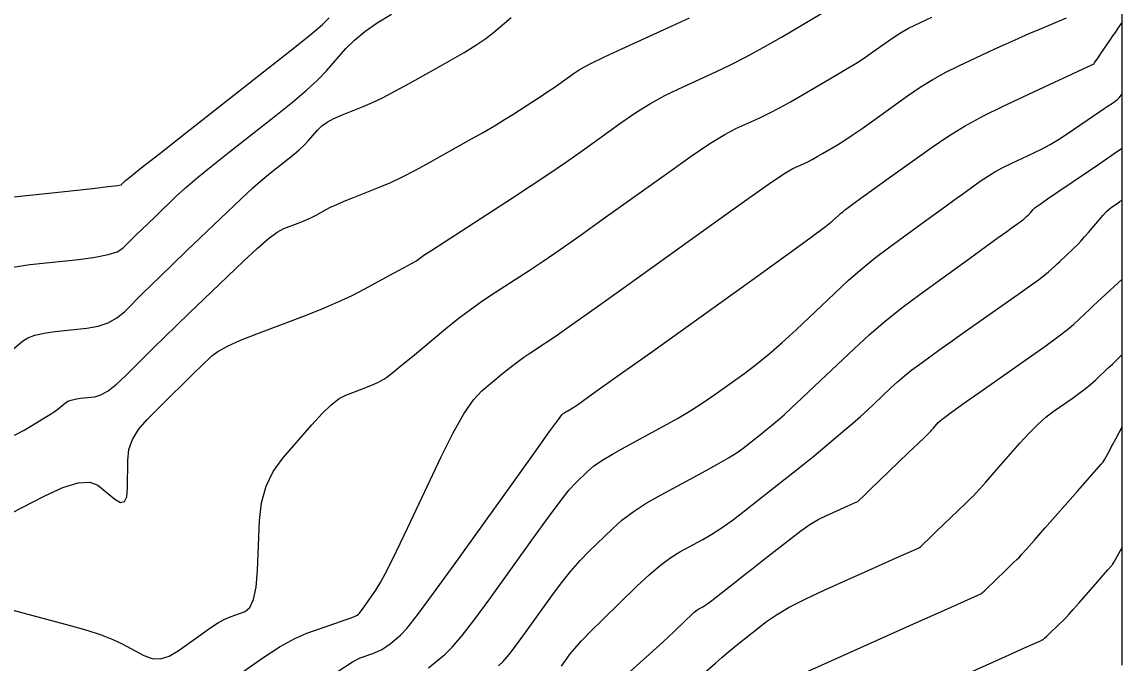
# Model space of a CAD drawing. Extents: x 2082232 to 2083549, y 592624 to 593832.
# Drawn here: x 2083492.2 to 2083549.1, y 592923.2 to 592956.4 of the extents above; entities that cross this region are included whole.
import ezdxf

# ---------------------------------------------------------------- set-up
doc = ezdxf.new("R2010")
doc.units = 0
for name, color, linetype in [('DT_X_Contour_Major', 7, 'Continuous'), ('DT_X_Contour_Minor', 7, 'Continuous'), ('DT_X_TIN_Hull', 7, 'Continuous')]:
    doc.layers.add(name, color=color, linetype=linetype)

msp = doc.modelspace()

# ---------------------------------------------------------------- linework, layer by layer
at = {"layer": 'DT_X_Contour_Major'}
for points in [[(2083491.698, 592943.717), (2083492.573, 592943.842), (2083495.109, 592944.112), (2083495.965, 592944.224), (2083496.63, 592944.357), (2083497.103, 592944.512), (2083497.386, 592944.688), (2083497.885, 592945.186), (2083498.1, 592945.398), (2083498.37, 592945.661), (2083498.694, 592945.974), (2083499.072, 592946.339), (2083500.156, 592947.377), (2083500.627, 592947.809), (2083501.229, 592948.326), (2083501.962, 592948.927), (2083502.825, 592949.613), (2083505.302, 592951.555), (2083506.162, 592952.246), (2083506.885, 592952.863), (2083507.471, 592953.405), (2083507.92, 592953.873), (2083508.933, 592955.023), (2083509.365, 592955.457), (2083509.9, 592955.897), (2083510.539, 592956.344), (2083511.282, 592956.797)], [(2083503.589, 592922.768), (2083504.632, 592923.501), (2083505.533, 592924.079), (2083506.291, 592924.502), (2083506.907, 592924.77), (2083508.361, 592925.278), (2083508.842, 592925.447), (2083509.193, 592925.575), (2083509.414, 592925.66), (2083509.506, 592925.703), (2083509.578, 592925.762), (2083509.625, 592925.813), (2083509.71, 592925.923), (2083509.834, 592926.09), (2083509.997, 592926.315), (2083510.483, 592926.994), (2083510.723, 592927.388), (2083511.08, 592928.061), (2083511.552, 592929.013), (2083512.14, 592930.244), (2083513.864, 592933.899), (2083514.48, 592935.14), (2083515.035, 592936.123), (2083515.528, 592936.846), (2083515.961, 592937.31), (2083517.033, 592938.202), (2083517.423, 592938.52), (2083517.789, 592938.803), (2083518.13, 592939.051), (2083518.447, 592939.265), (2083519.26, 592939.79), (2083519.748, 592940.121), (2083520.599, 592940.718), (2083521.815, 592941.583), (2083523.396, 592942.714), (2083528.097, 592946.088), (2083529.665, 592947.207), (2083530.845, 592948.034), (2083531.637, 592948.568), (2083532.04, 592948.809), (2083532.596, 592949.062), (2083532.814, 592949.166), (2083533.053, 592949.289), (2083533.311, 592949.43), (2083533.589, 592949.591), (2083534.358, 592950.042), (2083534.692, 592950.249), (2083535.117, 592950.531), (2083535.632, 592950.887), (2083536.239, 592951.318), (2083537.977, 592952.568), (2083538.631, 592953.017), (2083539.292, 592953.428), (2083539.957, 592953.799), (2083540.629, 592954.132), (2083542.427, 592954.967), (2083543.082, 592955.269), (2083543.699, 592955.547), (2083544.278, 592955.801), (2083544.818, 592956.031), (2083546.21, 592956.615)], [(2083523.632, 592922.791), (2083524.637, 592923.687), (2083524.998, 592924.011), (2083525.325, 592924.309), (2083525.618, 592924.583), (2083525.878, 592924.832), (2083526.527, 592925.464), (2083526.75, 592925.676), (2083526.933, 592925.841), (2083527.075, 592925.957), (2083527.178, 592926.026), (2083527.396, 592926.144), (2083527.502, 592926.209), (2083527.655, 592926.317), (2083527.854, 592926.466), (2083528.101, 592926.657), (2083528.82, 592927.223), (2083529.125, 592927.463), (2083529.501, 592927.757), (2083529.946, 592928.107), (2083530.462, 592928.511), (2083531.93, 592929.663), (2083532.456, 592930.061), (2083532.934, 592930.391), (2083533.364, 592930.653), (2083533.745, 592930.847), (2083534.697, 592931.273), (2083535.009, 592931.413), (2083535.233, 592931.513), (2083535.414, 592931.594), (2083535.418, 592931.596), (2083535.489, 592931.664), (2083535.699, 592931.865), (2083536.047, 592932.2), (2083536.534, 592932.668), (2083538.018, 592934.096), (2083538.505, 592934.565), (2083538.853, 592934.9), (2083539.062, 592935.101), (2083539.131, 592935.168), (2083539.132, 592935.169), (2083539.144, 592935.182), (2083539.18, 592935.222), (2083539.239, 592935.289), (2083539.321, 592935.383), (2083539.571, 592935.667), (2083539.773, 592935.844), (2083540.19, 592936.161), (2083540.822, 592936.618), (2083541.67, 592937.216), (2083544.217, 592938.998), (2083545.081, 592939.609), (2083545.76, 592940.103), (2083546.255, 592940.481), (2083546.565, 592940.744), (2083547.148, 592941.29), (2083547.367, 592941.495), (2083547.587, 592941.701), (2083548.031, 592942.117), (2083549.073, 592943.092)]]:
    msp.add_lwpolyline(points, dxfattribs=at)
at = {"layer": 'DT_X_Contour_Minor'}
for points in [[(2083490.494, 592930.407), (2083493.325, 592931.866), (2083494.295, 592932.311), (2083495.082, 592932.552), (2083495.685, 592932.589), (2083496.105, 592932.423), (2083496.98, 592931.707), (2083497.267, 592931.541), (2083497.473, 592931.579), (2083497.597, 592931.821), (2083497.64, 592932.268), (2083497.644, 592933.732), (2083497.707, 592934.274), (2083497.893, 592934.801), (2083498.201, 592935.314), (2083498.633, 592935.813), (2083499.946, 592937.122), (2083500.406, 592937.579), (2083500.799, 592937.968), (2083501.125, 592938.288), (2083501.385, 592938.54), (2083501.99, 592939.12), (2083502.306, 592939.354), (2083502.8, 592939.624), (2083503.474, 592939.928), (2083504.325, 592940.267), (2083506.835, 592941.217), (2083507.731, 592941.568), (2083508.537, 592941.91), (2083509.254, 592942.242), (2083509.88, 592942.564), (2083511.432, 592943.41), (2083511.947, 592943.693), (2083512.327, 592943.905), (2083512.572, 592944.046), (2083512.683, 592944.118), (2083512.8, 592944.215), (2083512.963, 592944.327), (2083513.365, 592944.592), (2083514.005, 592945.008), (2083514.884, 592945.577), (2083517.546, 592947.295), (2083518.517, 592947.928), (2083519.431, 592948.539), (2083520.289, 592949.128), (2083521.091, 592949.695), (2083523.156, 592951.176), (2083523.923, 592951.704), (2083524.677, 592952.174), (2083525.418, 592952.587), (2083526.146, 592952.944), (2083528.068, 592953.819), (2083528.82, 592954.178), (2083529.636, 592954.597), (2083530.514, 592955.077), (2083531.454, 592955.618), (2083534.047, 592957.141)], [(2083491.265, 592947.3), (2083494.693, 592947.665), (2083495.82, 592947.787), (2083496.629, 592947.879), (2083497.121, 592947.94), (2083497.296, 592947.971), (2083497.338, 592948.013), (2083497.356, 592948.031), (2083497.379, 592948.053), (2083497.406, 592948.08), (2083497.438, 592948.11), (2083497.53, 592948.198), (2083497.749, 592948.375), (2083498.339, 592948.842), (2083499.299, 592949.597), (2083500.63, 592950.641), (2083504.673, 592953.811), (2083506.022, 592954.877), (2083507.038, 592955.698), (2083507.721, 592956.273), (2083508.071, 592956.604)], [(2083491.401, 592926.049), (2083492.212, 592925.833), (2083494.674, 592925.168), (2083495.534, 592924.921), (2083496.268, 592924.681), (2083496.876, 592924.447), (2083497.358, 592924.219), (2083498.475, 592923.619), (2083498.901, 592923.465), (2083499.339, 592923.453), (2083499.789, 592923.582), (2083500.252, 592923.853), (2083501.504, 592924.763), (2083501.949, 592925.074), (2083502.345, 592925.324), (2083502.693, 592925.511), (2083502.991, 592925.638), (2083503.721, 592925.893), (2083503.966, 592926.098), (2083504.152, 592926.52), (2083504.28, 592927.16), (2083504.349, 592928.018), (2083504.457, 592930.597), (2083504.562, 592931.524), (2083504.799, 592932.371), (2083505.166, 592933.139), (2083505.664, 592933.827), (2083507.166, 592935.556), (2083507.699, 592936.138), (2083508.171, 592936.588), (2083508.582, 592936.907), (2083508.932, 592937.094), (2083509.783, 592937.416), (2083510.075, 592937.529), (2083510.312, 592937.625), (2083510.494, 592937.704), (2083510.621, 592937.767), (2083510.887, 592937.911), (2083511.054, 592938.026), (2083511.357, 592938.26), (2083511.795, 592938.614), (2083512.369, 592939.088), (2083514.079, 592940.512), (2083514.722, 592941.032), (2083515.367, 592941.523), (2083516.015, 592941.986), (2083516.666, 592942.421), (2083518.403, 592943.543), (2083519.132, 592944.024), (2083520.015, 592944.629), (2083521.052, 592945.355), (2083522.244, 592946.205), (2083525.626, 592948.632), (2083526.794, 592949.456), (2083527.761, 592950.104), (2083528.528, 592950.578), (2083529.093, 592950.876), (2083530.332, 592951.44), (2083530.819, 592951.673), (2083531.35, 592951.947), (2083531.926, 592952.262), (2083532.547, 592952.619), (2083534.26, 592953.625), (2083534.863, 592953.984), (2083535.385, 592954.307), (2083535.827, 592954.593), (2083536.189, 592954.843), (2083537.047, 592955.46), (2083537.37, 592955.681), (2083537.696, 592955.884), (2083538.025, 592956.067), (2083538.356, 592956.232), (2083539.243, 592956.644)], [(2083491.622, 592939.378), (2083492.208, 592939.877), (2083492.477, 592940.049), (2083492.845, 592940.191), (2083493.313, 592940.302), (2083493.88, 592940.383), (2083495.525, 592940.558), (2083496.11, 592940.661), (2083496.63, 592940.836), (2083497.085, 592941.084), (2083497.476, 592941.405), (2083498.433, 592942.359), (2083498.844, 592942.765), (2083499.36, 592943.269), (2083499.981, 592943.869), (2083500.707, 592944.567), (2083502.782, 592946.557), (2083503.505, 592947.243), (2083504.119, 592947.81), (2083504.625, 592948.257), (2083505.021, 592948.585), (2083505.932, 592949.299), (2083506.254, 592949.559), (2083506.536, 592949.805), (2083506.78, 592950.037), (2083506.984, 592950.253), (2083507.476, 592950.811), (2083507.69, 592951.015), (2083507.965, 592951.21), (2083508.3, 592951.395), (2083508.695, 592951.57), (2083509.828, 592952.024), (2083510.298, 592952.227), (2083510.856, 592952.497), (2083511.502, 592952.834), (2083512.238, 592953.238), (2083514.317, 592954.404), (2083515.042, 592954.822), (2083515.658, 592955.203), (2083516.165, 592955.547), (2083516.564, 592955.853), (2083517.481, 592956.62)], [(2083491.793, 592935.013), (2083492.287, 592935.284), (2083492.639, 592935.489), (2083493.39, 592935.948), (2083493.649, 592936.11), (2083493.862, 592936.249), (2083494.031, 592936.368), (2083494.154, 592936.464), (2083494.422, 592936.693), (2083494.545, 592936.772), (2083494.714, 592936.837), (2083494.928, 592936.888), (2083495.188, 592936.925), (2083495.941, 592937.005), (2083496.255, 592937.097), (2083496.63, 592937.314), (2083497.067, 592937.656), (2083497.567, 592938.123), (2083498.981, 592939.532), (2083499.541, 592940.087), (2083500.16, 592940.694), (2083500.839, 592941.352), (2083501.577, 592942.063), (2083503.625, 592944.027), (2083504.332, 592944.684), (2083504.916, 592945.184), (2083505.377, 592945.526), (2083505.716, 592945.71), (2083506.456, 592945.99), (2083506.723, 592946.095), (2083506.968, 592946.2), (2083507.192, 592946.305), (2083507.395, 592946.409), (2083507.907, 592946.689), (2083508.139, 592946.806), (2083508.453, 592946.949), (2083508.847, 592947.117), (2083509.323, 592947.311), (2083510.699, 592947.862), (2083511.245, 592948.096), (2083511.853, 592948.385), (2083512.521, 592948.728), (2083513.249, 592949.127), (2083515.274, 592950.262), (2083515.987, 592950.666), (2083516.607, 592951.026), (2083517.134, 592951.342), (2083517.568, 592951.614), (2083518.603, 592952.282), (2083518.978, 592952.527), (2083519.326, 592952.759), (2083519.646, 592952.978), (2083519.939, 592953.185), (2083520.685, 592953.72), (2083521.052, 592953.952), (2083521.594, 592954.244), (2083522.309, 592954.597), (2083523.199, 592955.012), (2083525.804, 592956.198), (2083526.703, 592956.613)], [(2083508.526, 592922.802), (2083509.267, 592923.283), (2083509.675, 592923.5), (2083510.32, 592923.726), (2083510.557, 592923.821), (2083510.785, 592923.936), (2083511.002, 592924.071), (2083511.21, 592924.227), (2083511.752, 592924.67), (2083512.077, 592925.021), (2083512.648, 592925.745), (2083513.464, 592926.839), (2083514.525, 592928.305), (2083517.68, 592932.711), (2083518.719, 592934.159), (2083519.468, 592935.201), (2083519.928, 592935.836), (2083520.099, 592936.065), (2083520.167, 592936.131), (2083520.2, 592936.159), (2083520.245, 592936.19), (2083520.305, 592936.227), (2083520.377, 592936.267), (2083520.589, 592936.382), (2083520.904, 592936.595), (2083521.691, 592937.151), (2083522.95, 592938.047), (2083524.68, 592939.286), (2083529.923, 592943.043), (2083531.659, 592944.29), (2083532.931, 592945.212), (2083533.741, 592945.81), (2083534.089, 592946.083), (2083534.4, 592946.377), (2083534.515, 592946.483), (2083534.627, 592946.58), (2083534.735, 592946.669), (2083534.839, 592946.748), (2083535.113, 592946.947), (2083535.307, 592947.087), (2083535.684, 592947.359), (2083536.243, 592947.761), (2083536.984, 592948.294), (2083539.205, 592949.891), (2083540.06, 592950.473), (2083540.959, 592951.024), (2083541.903, 592951.542), (2083542.891, 592952.027), (2083545.586, 592953.28), (2083546.47, 592953.691), (2083547.102, 592953.985), (2083547.483, 592954.162), (2083547.611, 592954.222), (2083547.617, 592954.226), (2083547.619, 592954.227), (2083547.621, 592954.228), (2083547.622, 592954.229), (2083547.623, 592954.23), (2083547.625, 592954.231), (2083547.625, 592954.231), (2083547.626, 592954.232), (2083547.627, 592954.233), (2083547.628, 592954.235), (2083547.631, 592954.239), (2083547.632, 592954.24), (2083547.633, 592954.242), (2083547.634, 592954.243), (2083547.635, 592954.245), (2083547.637, 592954.249), (2083547.659, 592954.282), (2083547.725, 592954.379), (2083547.834, 592954.539), (2083547.986, 592954.763), (2083548.45, 592955.445), (2083548.607, 592955.676), (2083548.732, 592955.859), (2083548.88, 592956.078), (2083549.073, 592956.361)], [(2083513.2, 592922.984), (2083514.047, 592923.677), (2083514.431, 592924.052), (2083514.947, 592924.657), (2083515.595, 592925.493), (2083516.375, 592926.558), (2083518.63, 592929.706), (2083519.4, 592930.768), (2083520.018, 592931.594), (2083520.485, 592932.182), (2083520.8, 592932.533), (2083521.439, 592933.154), (2083521.74, 592933.408), (2083522.167, 592933.703), (2083522.718, 592934.04), (2083523.394, 592934.419), (2083525.363, 592935.483), (2083526.081, 592935.884), (2083526.762, 592936.291), (2083527.403, 592936.702), (2083528.005, 592937.117), (2083529.56, 592938.231), (2083530.163, 592938.685), (2083530.807, 592939.21), (2083531.49, 592939.807), (2083532.214, 592940.476), (2083534.196, 592942.354), (2083534.929, 592943.03), (2083535.639, 592943.649), (2083536.328, 592944.211), (2083536.994, 592944.716), (2083538.742, 592945.987), (2083539.36, 592946.436), (2083539.905, 592946.831), (2083540.377, 592947.173), (2083540.775, 592947.459), (2083541.738, 592948.152), (2083542.109, 592948.405), (2083542.499, 592948.643), (2083542.908, 592948.868), (2083543.337, 592949.079), (2083544.506, 592949.622), (2083544.94, 592949.834), (2083545.365, 592950.065), (2083545.782, 592950.313), (2083546.19, 592950.578), (2083547.267, 592951.31), (2083547.933, 592951.762), (2083548.158, 592951.916), (2083548.312, 592952.02), (2083548.628, 592952.235), (2083548.736, 592952.311), (2083548.821, 592952.376), (2083548.885, 592952.432), (2083548.927, 592952.478), (2083549.073, 592952.67)], [(2083516.827, 592923.08), (2083517.057, 592923.305), (2083517.367, 592923.669), (2083517.756, 592924.17), (2083518.225, 592924.811), (2083519.58, 592926.702), (2083520.081, 592927.378), (2083520.568, 592927.986), (2083521.042, 592928.528), (2083521.502, 592929.002), (2083522.71, 592930.178), (2083523.207, 592930.618), (2083523.793, 592931.057), (2083524.467, 592931.495), (2083525.229, 592931.931), (2083527.38, 592933.094), (2083528.116, 592933.5), (2083528.713, 592933.845), (2083529.169, 592934.129), (2083529.485, 592934.353), (2083530.141, 592934.869), (2083530.376, 592935.054), (2083530.588, 592935.224), (2083530.777, 592935.379), (2083530.944, 592935.518), (2083531.36, 592935.869), (2083531.591, 592936.074), (2083531.973, 592936.426), (2083532.506, 592936.925), (2083533.19, 592937.571), (2083535.215, 592939.489), (2083535.998, 592940.205), (2083536.83, 592940.914), (2083537.71, 592941.617), (2083538.639, 592942.313), (2083541.178, 592944.16), (2083542.028, 592944.777), (2083542.671, 592945.243), (2083543.108, 592945.559), (2083543.339, 592945.724), (2083543.679, 592945.962), (2083543.794, 592946.043), (2083543.882, 592946.107), (2083543.944, 592946.154), (2083543.98, 592946.184), (2083544.042, 592946.241), (2083544.065, 592946.263), (2083544.119, 592946.313), (2083544.149, 592946.342), (2083544.232, 592946.419), (2083544.264, 592946.45), (2083544.298, 592946.486), (2083544.335, 592946.526), (2083544.373, 592946.571), (2083544.48, 592946.698), (2083544.589, 592946.79), (2083544.837, 592946.971), (2083545.224, 592947.241), (2083545.75, 592947.601), (2083547.338, 592948.681), (2083547.869, 592949.042), (2083548.272, 592949.315), (2083548.546, 592949.502), (2083548.692, 592949.601), (2083549.073, 592949.859)], [(2083520.075, 592923.063), (2083520.529, 592923.698), (2083520.762, 592923.987), (2083521.118, 592924.379), (2083521.599, 592924.874), (2083522.204, 592925.471), (2083523.981, 592927.201), (2083524.62, 592927.798), (2083525.203, 592928.294), (2083525.731, 592928.687), (2083526.203, 592928.978), (2083527.388, 592929.619), (2083527.861, 592929.895), (2083528.39, 592930.243), (2083528.976, 592930.663), (2083529.619, 592931.155), (2083531.41, 592932.562), (2083532.05, 592933.068), (2083532.629, 592933.533), (2083533.147, 592933.955), (2083533.602, 592934.335), (2083534.736, 592935.292), (2083535.149, 592935.645), (2083535.538, 592935.986), (2083535.904, 592936.316), (2083536.245, 592936.634), (2083537.124, 592937.467), (2083537.465, 592937.778), (2083537.826, 592938.086), (2083538.208, 592938.391), (2083538.611, 592938.693), (2083539.714, 592939.495), (2083540.16, 592939.817), (2083540.671, 592940.182), (2083541.247, 592940.589), (2083541.888, 592941.039), (2083543.684, 592942.295), (2083544.289, 592942.722), (2083544.755, 592943.059), (2083545.083, 592943.306), (2083545.273, 592943.464), (2083545.595, 592943.765), (2083545.721, 592943.883), (2083545.858, 592944.011), (2083546.163, 592944.297), (2083546.599, 592944.705), (2083546.768, 592944.87), (2083546.949, 592945.06), (2083547.141, 592945.273), (2083547.346, 592945.51), (2083547.906, 592946.175), (2083548.102, 592946.402), (2083548.27, 592946.583), (2083548.41, 592946.718), (2083548.523, 592946.808), (2083548.874, 592947.046), (2083548.94, 592947.092), (2083548.986, 592947.122), (2083549.01, 592947.139), (2083549.073, 592947.182)], [(2083527.253, 592922.528), (2083528.055, 592923.242), (2083528.372, 592923.519), (2083528.723, 592923.815), (2083529.107, 592924.128), (2083529.525, 592924.46), (2083530.683, 592925.369), (2083531.195, 592925.726), (2083531.862, 592926.116), (2083532.684, 592926.539), (2083533.661, 592926.995), (2083536.474, 592928.255), (2083537.397, 592928.668), (2083538.059, 592928.964), (2083538.457, 592929.143), (2083538.606, 592929.21), (2083538.664, 592929.263), (2083538.826, 592929.418), (2083539.095, 592929.675), (2083539.468, 592930.034), (2083540.978, 592931.487), (2083541.245, 592931.744), (2083541.406, 592931.899), (2083541.461, 592931.952), (2083541.466, 592931.957), (2083541.53, 592932.029), (2083541.717, 592932.242), (2083542.029, 592932.595), (2083542.464, 592933.09), (2083543.79, 592934.596), (2083544.271, 592935.122), (2083544.719, 592935.571), (2083545.134, 592935.943), (2083545.517, 592936.237), (2083546.493, 592936.92), (2083546.843, 592937.172), (2083547.163, 592937.418), (2083547.453, 592937.656), (2083547.711, 592937.887), (2083548.36, 592938.495), (2083548.577, 592938.699), (2083548.742, 592938.855), (2083548.854, 592938.964), (2083548.914, 592939.025), (2083549.073, 592939.198)], [(2083532.572, 592922.693), (2083534.023, 592923.343), (2083538.442, 592925.322), (2083539.893, 592925.972), (2083540.932, 592926.437), (2083541.772, 592926.813), (2083541.794, 592926.823), (2083541.838, 592926.862), (2083541.954, 592926.971), (2083542.142, 592927.15), (2083542.402, 592927.4), (2083543.191, 592928.16), (2083543.451, 592928.409), (2083543.637, 592928.589), (2083543.75, 592928.697), (2083543.79, 592928.736), (2083543.799, 592928.745), (2083543.882, 592928.839), (2083544.125, 592929.113), (2083544.526, 592929.569), (2083545.086, 592930.205), (2083546.794, 592932.144), (2083547.755, 592933.236), (2083547.997, 592933.511), (2083548.08, 592933.605), (2083548.088, 592933.614), (2083548.1, 592933.634), (2083548.131, 592933.69), (2083548.181, 592933.78), (2083548.25, 592933.905), (2083548.459, 592934.285), (2083548.536, 592934.427), (2083548.61, 592934.565), (2083548.683, 592934.7), (2083548.752, 592934.832), (2083549.073, 592935.443)], [(2083540.549, 592922.451), (2083543.052, 592923.572), (2083543.874, 592923.941), (2083544.465, 592924.205), (2083544.824, 592924.366), (2083544.951, 592924.423), (2083544.982, 592924.437), (2083545.012, 592924.461), (2083545.081, 592924.524), (2083545.189, 592924.626), (2083545.336, 592924.766), (2083545.778, 592925.191), (2083546.029, 592925.433), (2083546.094, 592925.496), (2083546.12, 592925.52), (2083546.133, 592925.533), (2083546.182, 592925.588), (2083546.318, 592925.742), (2083546.543, 592925.997), (2083546.855, 592926.351), (2083547.805, 592927.43), (2083548.118, 592927.785), (2083548.344, 592928.043), (2083548.538, 592928.263), (2083548.567, 592928.295), (2083548.585, 592928.322), (2083548.619, 592928.38), (2083548.669, 592928.467), (2083548.734, 592928.584), (2083549.073, 592929.202)]]:
    msp.add_lwpolyline(points, dxfattribs=at)
at = {"layer": 'DT_X_TIN_Hull'}
msp.add_lwpolyline([(2083549.073, 592923.126), (2083549.073, 592933.888), (2083549.073, 592935.59), (2083549.073, 592939.749), (2083549.073, 592943.816), (2083549.073, 592946.65), (2083549.073, 592952.088), (2083549.073, 592954.193), (2083549.073, 592954.969), (2083549.073, 592962.719), (2083549.073, 592965.315), (2083549.073, 592967.807), (2083549.073, 592968.811), (2083549.073, 592974.443), (2083549.073, 592979.716), (2083549.073, 592981.433), (2083549.073, 592989.224)], dxfattribs=at)

doc.saveas('drawing.dxf')
